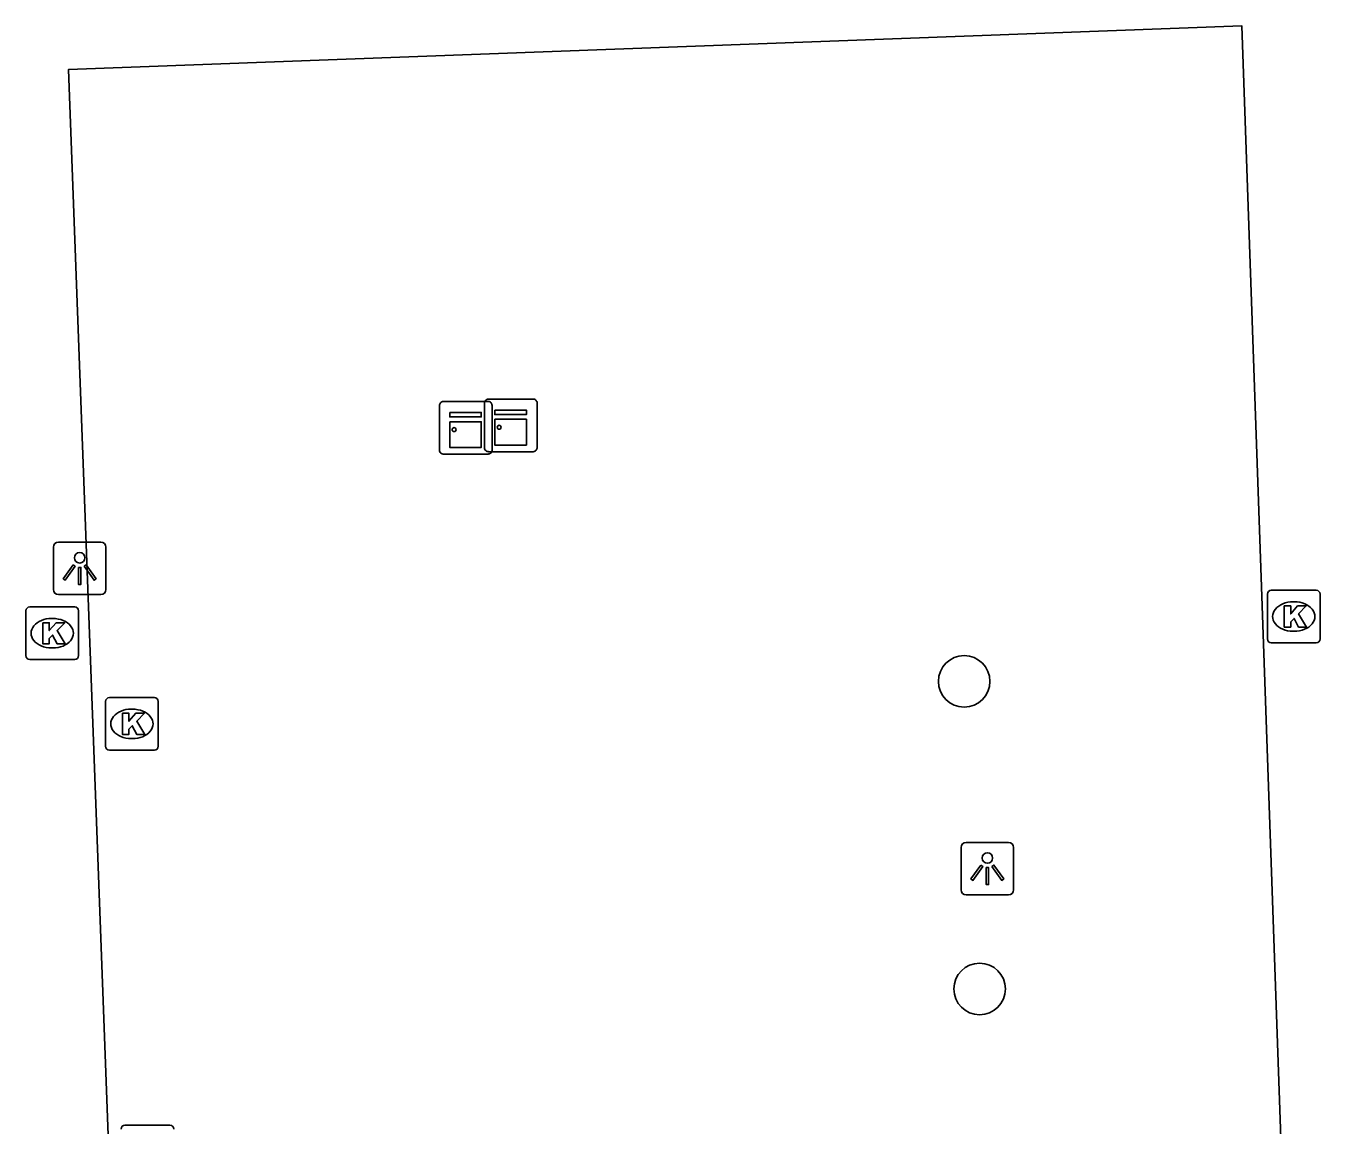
# Model space of a CAD drawing. Extents: x 160557 to 161245, y 385330 to 386505.
# Drawn here: x 160976.24 to 161000.82, y 386393.71 to 386414.58 of the extents above; entities that cross this region are included whole.
import ezdxf

# ---------------------------------------------------------------- set-up
doc = ezdxf.new("R2010")
doc.units = 0
for name, color, linetype in [('IMGEO_Boom', 7, 'Continuous'), ('IMGEO_Kast', 7, 'Continuous'), ('IMGEO_Kolk', 7, 'Continuous'), ('IMGEO_Lichtpunt', 7, 'Continuous'), ('IMGEO_Pand', 7, 'Continuous')]:
    doc.layers.add(name, color=color, linetype=linetype)

msp = doc.modelspace()

# ---------------------------------------------------------------- linework, layer by layer
at = {"layer": 'IMGEO_Boom'}
for centre in [(160994.056, 386402.137), (160994.35, 386396.297)]:
    msp.add_circle(centre, 0.489, dxfattribs=at)
at = {"layer": 'IMGEO_Kast'}
for p, q in [((160984.092, 386406.527), (160984.092, 386407.368)), ((160984.092, 386407.368), (160984.092, 386406.527)), ((160984.167, 386407.452), (160985.008, 386407.452)), ((160985.008, 386407.452), (160984.167, 386407.452)), ((160984.947, 386406.572), (160984.947, 386407.413)), ((160984.947, 386407.413), (160984.947, 386406.572)), ((160985.022, 386407.497), (160985.863, 386407.497)), ((160985.863, 386407.497), (160985.022, 386407.497)), ((160985.092, 386407.377), (160985.092, 386406.536)), ((160985.092, 386406.536), (160985.092, 386407.377)), ((160985.947, 386407.422), (160985.947, 386406.581)), ((160985.947, 386406.581), (160985.947, 386407.422)), ((160985.017, 386406.452), (160984.176, 386406.452)), ((160984.176, 386406.452), (160985.017, 386406.452)), ((160985.872, 386406.497), (160985.031, 386406.497)), ((160985.031, 386406.497), (160985.872, 386406.497))]:
    msp.add_line(p, q, dxfattribs=at)
for points in [[(160984.287, 386407.242), (160984.887, 386407.242), (160984.887, 386407.157), (160984.287, 386407.157), (160984.287, 386407.242)], [(160985.142, 386407.287), (160985.742, 386407.287), (160985.742, 386407.202), (160985.142, 386407.202), (160985.142, 386407.287)], [(160985.142, 386407.112), (160985.742, 386407.112), (160985.742, 386406.623), (160985.142, 386406.623), (160985.142, 386407.112)], [(160984.287, 386407.067), (160984.887, 386407.067), (160984.887, 386406.578), (160984.287, 386406.578), (160984.287, 386407.067)]]:
    msp.add_lwpolyline(points, dxfattribs=at)
for centre in [(160984.371, 386406.916), (160985.226, 386406.961)]:
    msp.add_circle(centre, 0.0377, dxfattribs=at)
for centre, start, end in [((160984.17, 386407.374), 92.4484, 184.2845), ((160984.17, 386407.374), 92.4484, 184.2845), ((160985.025, 386407.419), 92.4484, 184.2845), ((160985.025, 386407.419), 92.4484, 184.2845), ((160985.014, 386407.374), 2.4484, 94.2845), ((160985.014, 386407.374), 2.4484, 94.2845), ((160985.869, 386407.419), 2.4484, 94.2845), ((160985.869, 386407.419), 2.4484, 94.2845), ((160984.17, 386406.53), 182.4484, 274.2845), ((160984.17, 386406.53), 182.4484, 274.2845), ((160985.025, 386406.575), 182.4484, 274.2845), ((160985.025, 386406.575), 182.4484, 274.2845), ((160985.014, 386406.53), 272.4484, 4.2845), ((160985.014, 386406.53), 272.4484, 4.2845), ((160985.869, 386406.575), 272.4484, 4.2845), ((160985.869, 386406.575), 272.4484, 4.2845)]:
    msp.add_arc(centre, 0.0779, start, end, dxfattribs=at)
at = {"layer": 'IMGEO_Kolk'}
for p, q in [((160999.814, 386402.942), (160999.814, 386403.794)), ((160999.889, 386403.868), (161000.741, 386403.868)), ((161000.302, 386403.648), (161000.327, 386403.648)), ((161000.815, 386403.794), (161000.815, 386402.942)), ((160976.238, 386402.625), (160976.238, 386403.477)), ((160976.313, 386403.551), (160977.165, 386403.551)), ((160977.239, 386403.477), (160977.239, 386402.625)), ((160976.726, 386403.331), (160976.751, 386403.331)), ((161000.325, 386403.088), (161000.3, 386403.088)), ((160976.749, 386402.771), (160976.724, 386402.771)), ((161000.741, 386402.868), (160999.889, 386402.868)), ((160977.165, 386402.551), (160976.313, 386402.551)), ((160977.751, 386400.904), (160977.751, 386401.756)), ((160977.826, 386401.83), (160978.678, 386401.83)), ((160978.752, 386401.756), (160978.752, 386400.904)), ((160978.239, 386401.61), (160978.264, 386401.61)), ((160978.262, 386401.05), (160978.237, 386401.05)), ((160978.678, 386400.83), (160977.826, 386400.83)), ((160978.12, 386393.712), (160978.972, 386393.712))]:
    msp.add_line(p, q, dxfattribs=at)
for points in [[(160999.814, 386402.942), (160999.814, 386403.794)], [(160999.889, 386403.868), (161000.741, 386403.868)], [(161000.815, 386403.794), (161000.815, 386402.942)], [(160976.238, 386402.625), (160976.238, 386403.477)], [(160976.313, 386403.551), (160977.165, 386403.551)], [(160977.239, 386403.477), (160977.239, 386402.625)], [(161000.135, 386403.568), (161000.258, 386403.568), (161000.258, 386403.417), (161000.388, 386403.568), (161000.552, 386403.568), (161000.406, 386403.417), (161000.559, 386403.168), (161000.407, 386403.168), (161000.322, 386403.332), (161000.258, 386403.265), (161000.258, 386403.168), (161000.135, 386403.168), (161000.135, 386403.568)], [(160976.559, 386403.251), (160976.682, 386403.251), (160976.682, 386403.1), (160976.812, 386403.251), (160976.976, 386403.251), (160976.83, 386403.1), (160976.983, 386402.851), (160976.831, 386402.851), (160976.746, 386403.015), (160976.682, 386402.948), (160976.682, 386402.851), (160976.559, 386402.851), (160976.559, 386403.251)], [(161000.741, 386402.868), (160999.889, 386402.868)], [(160977.165, 386402.551), (160976.313, 386402.551)], [(160977.751, 386400.904), (160977.751, 386401.756)], [(160977.826, 386401.83), (160978.678, 386401.83)], [(160978.752, 386401.756), (160978.752, 386400.904)], [(160978.072, 386401.53), (160978.195, 386401.53), (160978.195, 386401.379), (160978.325, 386401.53), (160978.489, 386401.53), (160978.343, 386401.379), (160978.496, 386401.13), (160978.344, 386401.13), (160978.259, 386401.294), (160978.195, 386401.227), (160978.195, 386401.13), (160978.072, 386401.13), (160978.072, 386401.53)], [(160978.678, 386400.83), (160977.826, 386400.83)], [(160978.12, 386393.712), (160978.972, 386393.712)]]:
    msp.add_lwpolyline(points, dxfattribs=at)
for centre, start, end in [((160999.891, 386403.792), 91.552, 178.448), ((160999.891, 386403.792), 91.552, 178.448), ((161000.739, 386403.792), 1.552, 88.448), ((161000.739, 386403.792), 1.552, 88.448), ((160976.315, 386403.475), 91.552, 178.448), ((160976.315, 386403.475), 91.552, 178.448), ((160977.163, 386403.475), 1.552, 88.448), ((160977.163, 386403.475), 1.552, 88.448), ((160999.891, 386402.944), 181.552, 268.448), ((160999.891, 386402.944), 181.552, 268.448), ((161000.739, 386402.944), 271.552, 358.448), ((161000.739, 386402.944), 271.552, 358.448), ((160976.315, 386402.627), 181.552, 268.448), ((160976.315, 386402.627), 181.552, 268.448), ((160977.163, 386402.627), 271.552, 358.448), ((160977.163, 386402.627), 271.552, 358.448), ((160977.828, 386401.754), 91.552, 178.448), ((160977.828, 386401.754), 91.552, 178.448), ((160978.676, 386401.754), 1.552, 88.448), ((160978.676, 386401.754), 1.552, 88.448), ((160977.828, 386400.906), 181.552, 268.448), ((160977.828, 386400.906), 181.552, 268.448), ((160978.676, 386400.906), 271.552, 358.448), ((160978.676, 386400.906), 271.552, 358.448), ((160978.122, 386393.636), 91.552, 178.448), ((160978.122, 386393.636), 91.552, 178.448), ((160978.97, 386393.636), 1.552, 88.448), ((160978.97, 386393.636), 1.552, 88.448)]:
    msp.add_arc(centre, 0.0765, start, end, dxfattribs=at)
for centre, major_axis, ratio, start_param, end_param in [((161000.301, 386403.368), (-0.387, 0.002), 0.722429, 4.712389, 7.853982), ((161000.326, 386403.368), (-0.39, 0.002), 0.717154, 1.570796, 4.712389), ((160976.725, 386403.051), (-0.387, 0.002), 0.722429, 4.712389, 7.853982), ((160976.75, 386403.051), (-0.39, 0.002), 0.717154, 1.570796, 4.712389), ((160978.238, 386401.33), (-0.387, 0.002), 0.722429, 4.712389, 7.853982), ((160978.263, 386401.33), (-0.39, 0.002), 0.717154, 1.570796, 4.712389)]:
    msp.add_ellipse(centre, major_axis=major_axis, ratio=ratio, start_param=start_param, end_param=end_param, dxfattribs=at)
at = {"layer": 'IMGEO_Lichtpunt'}
for p, q in [((160976.761, 386404.685), (160976.761, 386403.878)), ((160976.761, 386404.685), (160976.761, 386403.878)), ((160977.663, 386404.78), (160976.855, 386404.78)), ((160977.663, 386404.78), (160976.855, 386404.78)), ((160977.757, 386403.878), (160977.757, 386404.685)), ((160977.757, 386403.878), (160977.757, 386404.685)), ((160976.855, 386403.784), (160977.663, 386403.784)), ((160976.855, 386403.784), (160977.663, 386403.784)), ((160993.998, 386398.985), (160993.998, 386398.178)), ((160993.998, 386398.985), (160993.998, 386398.178)), ((160994.9, 386399.08), (160994.092, 386399.08)), ((160994.9, 386399.08), (160994.092, 386399.08)), ((160994.994, 386398.178), (160994.994, 386398.985)), ((160994.994, 386398.178), (160994.994, 386398.985)), ((160994.092, 386398.084), (160994.9, 386398.084)), ((160994.092, 386398.084), (160994.9, 386398.084))]:
    msp.add_line(p, q, dxfattribs=at)
for points in [[(160977.135, 386404.349), (160977.174, 386404.321), (160976.986, 386404.059), (160976.948, 386404.086), (160977.135, 386404.349)], [(160977.237, 386404.301), (160977.284, 386404.301), (160977.284, 386403.979), (160977.237, 386403.979), (160977.237, 386404.301)], [(160977.347, 386404.321), (160977.385, 386404.348), (160977.572, 386404.086), (160977.533, 386404.058), (160977.347, 386404.321)], [(160994.372, 386398.649), (160994.411, 386398.621), (160994.223, 386398.359), (160994.185, 386398.386), (160994.372, 386398.649)], [(160994.474, 386398.601), (160994.521, 386398.601), (160994.521, 386398.279), (160994.474, 386398.279), (160994.474, 386398.601)], [(160994.584, 386398.621), (160994.622, 386398.648), (160994.809, 386398.386), (160994.77, 386398.358), (160994.584, 386398.621)]]:
    msp.add_lwpolyline(points, dxfattribs=at)
for centre in [(160977.26, 386404.483), (160994.497, 386398.783)]:
    msp.add_circle(centre, 0.0994, dxfattribs=at)
for centre, start, end in [((160976.855, 386404.685), 90, 180), ((160976.855, 386404.685), 90, 180), ((160977.663, 386404.685), 0, 90), ((160977.663, 386404.685), 0, 90), ((160976.855, 386403.878), 180, 270), ((160976.855, 386403.878), 180, 270), ((160977.663, 386403.878), 270, 0), ((160977.663, 386403.878), 270, 360), ((160994.092, 386398.985), 90, 180), ((160994.092, 386398.985), 90, 180), ((160994.9, 386398.985), 0, 90), ((160994.9, 386398.985), 0, 90), ((160994.092, 386398.178), 180, 270), ((160994.092, 386398.178), 180, 270), ((160994.9, 386398.178), 270, 0), ((160994.9, 386398.178), 270, 360)]:
    msp.add_arc(centre, 0.0946, start, end, dxfattribs=at)
at = {"layer": 'IMGEO_Pand'}
msp.add_lwpolyline([(161000.368, 386384.977), (160999.332, 386414.581), (160977.045, 386413.75), (160978.104, 386385.355), (160978.209, 386382.536), (160993.746, 386383.116)], dxfattribs=at)

doc.saveas('drawing.dxf')
